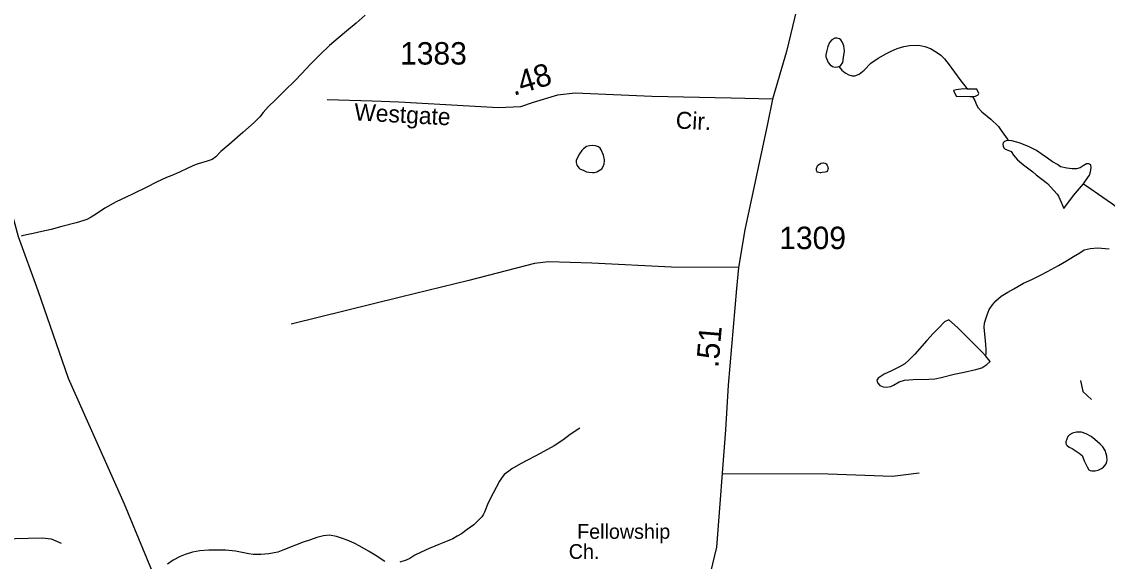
# Model space of a CAD drawing. Extents: x 2082433 to 2279600, y 546599 to 755198.
# Drawn here: x 2113702 to 2119746, y 640928 to 643933 of the extents above; entities that cross this region are included whole.
import ezdxf

# ---------------------------------------------------------------- set-up
doc = ezdxf.new("R2010")
doc.units = 0
for name, color, linetype in [('Exist Cultural Church with Cemetery Label', 7, 'Continuous'), ('Exist Hydrographic Creek Single Shore', 7, 'Continuous'), ('Exist Hydrographic Misc Water Feature', 7, 'Continuous'), ('Exist Road Non-System Type 51', 7, 'Continuous'), ('Exist Road Secondary Mileage Hundredths English Label', 7, 'Continuous'), ('Exist Road Secondary Type 51 Attributed', 7, 'Continuous'), ('Exist Road Secondary Type 51 Label', 7, 'Continuous'), ('Exist Road Secondary Type 51 Number Label', 7, 'Continuous')]:
    doc.layers.add(name, color=color, linetype=linetype)

msp = doc.modelspace()

# ---------------------------------------------------------------- linework, layer by layer
at = {"layer": 'Exist Hydrographic Creek Single Shore'}
msp.add_lwpolyline([(2114109.5, 637182.9), (2114223.1, 637504.8), (2114370.2, 638272.7), (2114534.2, 638879.5), (2114540.4, 639263.2), (2114507.4, 639329.5), (2114560.3, 640414.3), (2114501.5, 640697.6), (2114273.5, 641246.8), (2113962.4, 641945.3), (2113793.5, 642434.3), (2113684.4, 642735), (2113573.5, 643140.8), (2113530.4, 643482.8), (2113527.6, 644289.9), (2113550.5, 644781.5), (2113598.5, 645059.4), (2113754.6, 645515.4), (2113929.7, 645718.6), (2113945.7, 645783.8)], dxfattribs=at)
at = {"layer": 'Exist Hydrographic Misc Water Feature'}
for points in [[(2115613.8, 643970.1), (2115564, 643926.1), (2115510.5, 643879.9), (2115464.5, 643841.4), (2115416.5, 643801.3), (2115365.1, 643753.1), (2115307.4, 643694.9), (2115261.7, 643644.6), (2115219.9, 643602.7), (2115170.1, 643554.2), (2115114.5, 643498.2), (2115074.5, 643460), (2115046.6, 643427.8), (2115028.6, 643403.7), (2114996.8, 643371.6), (2114933, 643315.5), (2114856.9, 643249.2), (2114811.4, 643210.7), (2114781.9, 643180.7), (2114761.6, 643166.7), (2114733.7, 643156.7), (2114683.7, 643142.4), (2114667.7, 643136.3), (2114627.7, 643118), (2114579.9, 643096.1), (2114538.1, 643077.6), (2114508, 643065.6), (2114452.2, 643039.5), (2114398.7, 643011.1), (2114323, 642974.7), (2114282.8, 642956.5), (2114227, 642930.5), (2114164.9, 642894), (2114119.2, 642864.1), (2114089.4, 642843.8), (2114065.2, 642831.7), (2114047.2, 642825.5), (2114005.4, 642813.6), (2113925.4, 642793.2), (2113865.7, 642776.7), (2113813.4, 642764.7), (2113765.5, 642754.5), (2113727.9, 642746), (2113703.9, 642739.9), (2113699.8, 642738.1)], [(2118250.8, 643683.8), (2118260.8, 643687.9), (2118274.3, 643706.1), (2118278.2, 643733.9), (2118282.1, 643769.8), (2118280.1, 643798.1), (2118271.9, 643818.1), (2118263.5, 643831.9), (2118255.7, 643838), (2118241.7, 643841.7), (2118229.9, 643841.9), (2118211.6, 643831.6), (2118199.9, 643817.6), (2118189.9, 643795.6), (2118184.1, 643773.7), (2118178.4, 643749.5), (2118178.2, 643737.7), (2118192.7, 643705.5), (2118202.6, 643693.5), (2118216.7, 643683.6), (2118230.5, 643679.9), (2118246.7, 643682), (2118250.8, 643683.8)], [(2118250.8, 643683.8), (2118268.6, 643664), (2118286.4, 643647.9), (2118307, 643638.3), (2118326.6, 643632.1), (2118340.8, 643632.4), (2118364.6, 643640.5), (2118392.5, 643664.3), (2118430.4, 643702.8), (2118470.2, 643730.8), (2118516.3, 643757.1), (2118542.1, 643769), (2118576, 643783.4), (2118613.7, 643795.5), (2118644.1, 643801.5), (2118697.6, 643801.9), (2118729.8, 643795.8), (2118761.8, 643784), (2118795.8, 643764.3), (2118820.2, 643746.4), (2118840.1, 643726.4), (2118852.4, 643710.7), (2118860.2, 643700.6)], [(2118860.2, 643700.6), (2118930.3, 643604.8), (2118960.7, 643567), (2118970.9, 643557.3)], [(2118970.9, 643557.3), (2118944.9, 643558.8), (2118904.7, 643554.8), (2118890.7, 643550.8), (2118905.1, 643518.6), (2118980.8, 643517.3), (2118995.3, 643517.1)], [(2118995.3, 643517.1), (2119013.2, 643519.3), (2119027.3, 643525.3), (2119031.2, 643533.2), (2119020.7, 643557.5), (2118970.9, 643557.3)], [(2118995.3, 643517.1), (2119009, 643495.2), (2119017.5, 643471.2), (2119027.1, 643453.5), (2119047.4, 643431.4), (2119097.2, 643389.8), (2119139.7, 643350.1), (2119155.5, 643328.2), (2119169.6, 643306.2), (2119188.1, 643281.9), (2119194.2, 643272.1)], [(2116859.3, 643095.8), (2116879.4, 643093.9), (2116891.3, 643094.2), (2116903.6, 643098), (2116923.5, 643108.4), (2116931.3, 643114.1), (2116939.3, 643126.3), (2116945.4, 643142.4), (2116947.3, 643156.3), (2116946.8, 643164.5), (2116940.9, 643190.1), (2116929, 643220.3), (2116922.6, 643228.1), (2116912.8, 643236.1), (2116896.8, 643242.2), (2116880.6, 643243.8), (2116863, 643242), (2116847, 643238), (2116829.1, 643225.7), (2116821.1, 643215.5), (2116807, 643197.8), (2116793.5, 643169.4), (2116789.2, 643159.5), (2116789.4, 643149.8), (2116793.5, 643133.7), (2116803.3, 643119.7), (2116809.7, 643113.8), (2116831.4, 643103.7), (2116847.4, 643098), (2116859.3, 643095.8)], [(2119194.2, 643272.1), (2119188.3, 643272.2), (2119174.1, 643266.2), (2119165.9, 643258.1), (2119164.3, 643250.2), (2119166.3, 643240.2), (2119170.2, 643230.3), (2119178, 643224.2), (2119198.5, 643216.2), (2119210.2, 643210.4), (2119224.4, 643190.5), (2119246.3, 643164.4), (2119278.7, 643136.4), (2119330.8, 643096.9), (2119350.7, 643080.9), (2119412.8, 643031.3), (2119449.1, 642993.4), (2119467.5, 642973.6), (2119475.1, 642961.5), (2119489.5, 642927.6), (2119499.5, 642905.5), (2119501.4, 642899.5), (2119503.4, 642893.5), (2119557.6, 642966), (2119612.9, 643030.3)], [(2119612.9, 643030.3), (2119625, 643046.3), (2119646.8, 643078.2), (2119652.9, 643096.4), (2119656.8, 643122.2), (2119654.3, 643136.3), (2119644.3, 643142.3), (2119630.8, 643141.9), (2119612.5, 643130.1), (2119594.3, 643119.9), (2119574.6, 643113.9), (2119550.8, 643113.9), (2119520.4, 643117.7), (2119484.8, 643125.5), (2119468.4, 643137.3), (2119440.5, 643153.3), (2119412.4, 643173.3), (2119384.1, 643193), (2119352.5, 643216.9), (2119308, 643238.6), (2119256.1, 643258.2), (2119214.3, 643270.2), (2119194.2, 643272.1)], [(2118175.3, 643095.7), (2118158.7, 643093.8), (2118150.9, 643091.7), (2118147, 643091.5), (2118139.2, 643093.5), (2118133.3, 643095.6), (2118129, 643101.5), (2118126.7, 643105.5), (2118126.9, 643109.5), (2118126.7, 643115.7), (2118132.9, 643129.7), (2118134.9, 643133.5), (2118143.1, 643139.6), (2118152.5, 643145.8), (2118162.6, 643147.6), (2118166.5, 643147.8), (2118173.1, 643145.6), (2118176.9, 643143.8), (2118180.8, 643142), (2118186.8, 643131.7), (2118189.3, 643125.7), (2118191.1, 643121.7), (2118191.3, 643117.7), (2118191.1, 643112), (2118189, 643103.8), (2118187, 643099.6), (2118183.3, 643097.8), (2118175.3, 643095.7)], [(2119612.9, 643030.3), (2119655, 643002.4), (2119697.2, 642972.5), (2119745.2, 642938.9), (2119775.3, 642918.9), (2119827.4, 642878.9), (2119861.5, 642851.1), (2119899.8, 642815.3), (2119934.2, 642777.6), (2119968.3, 642741.7), (2119998.2, 642718), (2120036.4, 642685.9), (2120068.6, 642660.3), (2120098.3, 642632.3)], [(2119069.5, 642070.2), (2119071.2, 642090.2), (2119071.2, 642108), (2119070.8, 642134), (2119068.9, 642157.9), (2119064.8, 642192.2), (2119060.3, 642231.7), (2119062.8, 642253.7), (2119070.6, 642278.1), (2119078.2, 642300), (2119088.2, 642330.2), (2119106.2, 642356.2), (2119125.9, 642378), (2119155.9, 642404.3), (2119191.8, 642426.4), (2119225.8, 642446.4), (2119279.7, 642476.8), (2119325.2, 642497.1), (2119375.1, 642521.2), (2119413.2, 642541.3), (2119475.1, 642575.8), (2119519, 642602), (2119558.8, 642626), (2119592.6, 642646), (2119618.3, 642662.4), (2119650.2, 642670.5), (2119692.7, 642674.6), (2119756.3, 642668.7)], [(2119069.5, 642070.2), (2119049.4, 642091.9), (2118912.9, 642229.3), (2118864.5, 642273.2), (2118840.3, 642261), (2118808.7, 642228.9), (2118776.9, 642196.8), (2118741.3, 642158.4), (2118675.4, 642082.4), (2118641.2, 642048.2), (2118618, 642028.2), (2118589.7, 642011.8), (2118544, 641989.5), (2118504, 641969.6), (2118470.2, 641947.5), (2118463.8, 641937.5), (2118464.2, 641929.4), (2118468.5, 641919.4), (2118480, 641907.5), (2118498.3, 641899.5), (2118516.3, 641897.6), (2118540.3, 641901.7), (2118556.1, 641909.8), (2118588.1, 641928.1), (2118617.8, 641936.2), (2118666.2, 641940.2), (2118752.1, 641942.6), (2118786, 641944.8), (2118821.8, 641951.1), (2118893.8, 641969.4), (2118949.8, 641981.6), (2119013.8, 641995.9), (2119047.4, 642005.8), (2119075.5, 642023.9), (2119093.5, 642040.2), (2119069.5, 642070.2)], [(2116809.7, 641670), (2116755.9, 641633.9), (2116714.1, 641601.7), (2116666.1, 641571.7), (2116608.5, 641539.4), (2116560.3, 641513.1), (2116518.5, 641491), (2116478.9, 641470.6), (2116430.9, 641442.6), (2116414.7, 641430.4), (2116388.9, 641410.5), (2116372.7, 641390.2), (2116361.2, 641374.1), (2116343.4, 641338.3), (2116327.2, 641308.2), (2116311.6, 641280.2), (2116295.8, 641244.1), (2116278.2, 641202.1), (2116272, 641186), (2116264, 641175.9), (2116244.1, 641155.8), (2116218.3, 641131.7), (2116182.6, 641105.4), (2116150.4, 641081.5), (2116126.4, 641067.3), (2116102.8, 641053), (2116070.9, 641039.3), (2116024.7, 641021.1), (2115971, 640998.8), (2115925.1, 640978.6), (2115890.8, 640962.2), (2115863.1, 640944.1), (2115843.3, 640934.2), (2115807.2, 640923.8)], [(2119617.6, 641486.7), (2119633.4, 641454.7), (2119644.1, 641436.5), (2119650.2, 641432.8), (2119660.1, 641430.9), (2119677.9, 641431), (2119696, 641435.1), (2119713.8, 641445), (2119725.9, 641452.9), (2119739.4, 641471.1), (2119743.5, 641483.1), (2119745.8, 641491.2), (2119743.5, 641513.1), (2119739.4, 641527.1), (2119733.5, 641545), (2119721.2, 641565.2), (2119707.3, 641581.1), (2119677.5, 641606.6), (2119657.2, 641622.7), (2119628.9, 641638.7), (2119602.9, 641646.3), (2119591, 641646.5), (2119574.8, 641646.5), (2119552.8, 641642.1), (2119535, 641632.3), (2119527, 641622.1), (2119521.3, 641608), (2119515.1, 641593.9), (2119515.5, 641588.2), (2119517.2, 641578.2), (2119523.3, 641572), (2119533.6, 641564.3), (2119551.4, 641556.4), (2119579.3, 641538.4), (2119589.6, 641530.3), (2119599.2, 641522.4), (2119605.5, 641516.6), (2119609.6, 641508.6), (2119617.6, 641486.7)], [(2115723.1, 640927.6), (2115703, 640939.6), (2115679.2, 640957.3), (2115632.9, 640985.1), (2115584.9, 641013), (2115553.1, 641028.8), (2115514.8, 641044.7), (2115482.8, 641056.4), (2115454.7, 641066.4), (2115414.7, 641074.1), (2115382.7, 641070), (2115344.8, 641059.9), (2115308.9, 641047.9), (2115269.1, 641033.6), (2115226.9, 641017.3), (2115154.9, 640989.3), (2115127.2, 640978.9), (2115107.1, 640975), (2115077.2, 640968.6), (2115032.9, 640966.4), (2114991.3, 640966.2), (2114967.3, 640970.2), (2114893, 640983.9), (2114837.1, 640989.5), (2114783.1, 640989.6), (2114743.1, 640989.2), (2114692.9, 640987), (2114653.3, 640978.8), (2114611.3, 640966.5), (2114583.4, 640954.5), (2114545.7, 640934.3), (2114513.5, 640912.4)]]:
    msp.add_lwpolyline(points, dxfattribs=at)
at = {"layer": 'Exist Road Non-System Type 51'}
for points in [[(2117693.2, 642564.4), (2117319.2, 642566.8), (2116876.9, 642589.1), (2116635, 642595.5), (2116557.8, 642587.5), (2116191.8, 642492), (2115811.5, 642399.6), (2115202.9, 642248.4)], [(2119597, 641934.8), (2119609.8, 641874.5), (2119658, 641829.3)], [(2117602.5, 641417.3), (2118192.2, 641414.5), (2118550.9, 641402.4), (2118698.6, 641420.5)], [(2113286.9, 641046.4), (2113814.9, 641057.9), (2113866.8, 641052.1), (2113921.6, 641029.1)]]:
    msp.add_lwpolyline(points, dxfattribs=at)
at = {"layer": 'Exist Road Secondary Type 51 Attributed'}
for points in [[(2118185.7, 644738), (2118161.4, 644591.5), (2118113.4, 644412.2), (2117959.8, 643768.1), (2117882.2, 643502.2)], [(2117882.2, 643502.2), (2117652.6, 643507.9), (2117211, 643517.5), (2116783.5, 643536), (2116685.9, 643523.9), (2116549.1, 643482.5), (2116479.1, 643458.6), (2116355.7, 643453.8), (2115801.2, 643484.6), (2115653.5, 643491), (2115403.1, 643497.4)], [(2117882.2, 643502.2), (2117855.2, 643364.3), (2117727.4, 642773.8), (2117693.2, 642564.4), (2117680.8, 642446.6), (2117635.5, 641908.4), (2117621.2, 641660), (2117571.1, 641007.1), (2117524.9, 640820.8)]]:
    msp.add_lwpolyline(points, dxfattribs=at)

# ---------------------------------------------------------------- texts
at = {"layer": 'Exist Cultural Church with Cemetery Label'}
for s, p in [('Fellowship', (2116794.5, 641053)), (' Ch.', (2116717.3, 640941.3))]:
    msp.add_text(s, height=82.02, dxfattribs=at).set_placement(p)
at = {"layer": 'Exist Road Secondary Mileage Hundredths English Label'}
for s, rotation, p in [('.48', 16.83279, (2116440.6, 643520.1)), ('.51', 85.18362, (2117580.8, 642003.4))]:
    msp.add_text(s, height=125, rotation=rotation, dxfattribs=at).set_placement(p)
at = {"layer": 'Exist Road Secondary Type 51 Label'}
for s, rotation, p in [('Westgate', 356.92448, (2115551.6, 643384.3)), ('Cir.', 357.13945, (2117341.6, 643338.8))]:
    msp.add_text(s, height=95, rotation=rotation, dxfattribs=at).set_placement(p)
at = {"layer": 'Exist Road Secondary Type 51 Number Label'}
for s, p in [('1383', (2115808.5, 643694.6)), ('1309', (2117919.6, 642666.7))]:
    msp.add_text(s, height=125, dxfattribs=at).set_placement(p)

doc.saveas('drawing.dxf')
